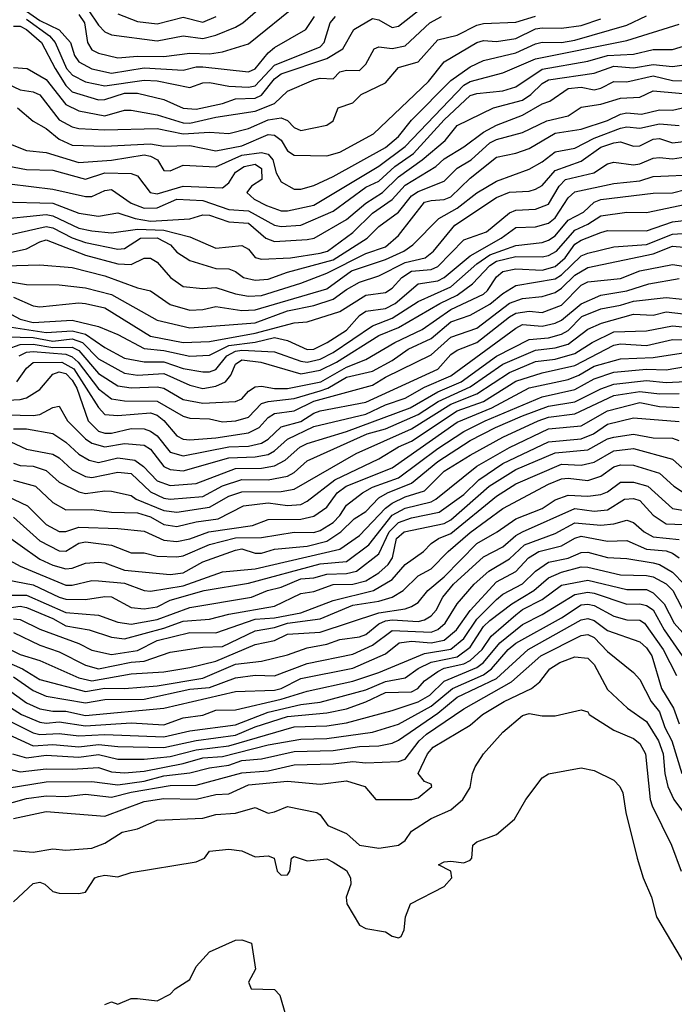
# Model space of a CAD drawing. Header units: metres. Extents: x -51132 to -49532, y -231222 to -229437.
# Tile 517 of 656: x -50530 to -50480, y -229838 to -229763. Entities that reach past the tile are written whole.
import ezdxf

# ---------------------------------------------------------------- set-up
doc = ezdxf.new("R2010")
doc.units = ezdxf.units.M
for name, color, linetype in [('CONTOUR_HALF', 8, 'Continuous'), ('CONTOUR_INDEX', 1, 'Continuous'), ('CONTOUR_INTER', 3, 'Continuous')]:
    doc.layers.add(name, color=color, linetype=linetype)

msp = doc.modelspace()

# ---------------------------------------------------------------- linework, layer by layer
at = {"layer": 'CONTOUR_HALF'}
for points, elevation in [([(-50525.58, -229762.107), (-50525.137, -229762.759), (-50524.918, -229764.259), (-50524.58, -229764.815), (-50524.08, -229765.078), (-50522.58, -229765.45), (-50521.08, -229765.3), (-50519.08, -229765.329), (-50517.08, -229765.089), (-50515.58, -229765.127), (-50514.58, -229764.988), (-50512.58, -229764.374), (-50508.719, -229761.259)], 47.5), ([(-50530.58, -229766.168), (-50529.541, -229766.259), (-50528.08, -229767.11), (-50526.58, -229769.025), (-50525.58, -229769.505), (-50523.58, -229769.885), (-50522.08, -229769.45), (-50521.58, -229769.45), (-50519.58, -229769.797), (-50517.58, -229770.408), (-50517.08, -229770.448), (-50515.08, -229769.994), (-50512.08, -229769.535), (-50510.58, -229768.949), (-50509.58, -229767.989), (-50507.58, -229767.116), (-50507.08, -229767.007), (-50506.08, -229767.034), (-50505.58, -229766.505), (-50505.08, -229766.38), (-50504.08, -229766.414), (-50503.58, -229765.934), (-50502.941, -229764.759), (-50502.58, -229764.589), (-50501.58, -229764.71), (-50500.58, -229764.527), (-50498.681, -229762.759), (-50497.778, -229762.259)], 49.5), ([(-50530.279, -229769.259), (-50529.08, -229770.293), (-50528.08, -229770.844), (-50527.08, -229771.671), (-50526.08, -229772.133), (-50523.58, -229772.21), (-50520.08, -229772.023), (-50519.08, -229772.196), (-50517.08, -229772.164), (-50515.08, -229772.574), (-50513.08, -229772.168), (-50511.08, -229771.32), (-50510.58, -229771.364), (-50510.08, -229771.753), (-50509.58, -229772.574), (-50509.08, -229772.901), (-50506.58, -229772.936), (-50505.58, -229772.658), (-50503.006, -229771.259), (-50498.785, -229767.259), (-50497.58, -229765.744), (-50495.08, -229764.257), (-50494.58, -229764.103), (-50493.58, -229764.185), (-50492.08, -229763.948), (-50490.58, -229763.226), (-50490.08, -229763.129), (-50488.58, -229763.153), (-50487.08, -229762.956), (-50485.58, -229762.452)], 50.5), ([(-50529.58, -229762.465), (-50527.823, -229763.759), (-50527.407, -229764.259), (-50526.525, -229766.259), (-50526.055, -229766.759), (-50525.08, -229767.278), (-50523.58, -229767.573), (-50520.58, -229767.138), (-50519.58, -229767.208), (-50517.08, -229767.705), (-50516.08, -229767.352), (-50515.58, -229767.323), (-50514.08, -229767.621), (-50512.58, -229767.674), (-50512.08, -229767.57), (-50510.58, -229766.008), (-50507.08, -229764.599), (-50506.793, -229764.259), (-50506.322, -229762.759), (-50505.909, -229762.259)], 48.5), ([(-50522.58, -229762.073), (-50521.08, -229762.648), (-50519.58, -229762.823), (-50517.58, -229762.316), (-50516.08, -229762.707), (-50515.048, -229762.259)], 46.5), ([(-50532.58, -229773.419), (-50529.58, -229774.004), (-50527.58, -229774.035), (-50525.08, -229774.735), (-50523.58, -229774.24), (-50521.58, -229774.302), (-50521.08, -229774.466), (-50520.112, -229775.759), (-50519.58, -229775.866), (-50517.58, -229775.275), (-50514.58, -229775.386), (-50514.08, -229775.022), (-50513.58, -229774.196), (-50512.919, -229773.759), (-50512.08, -229773.582), (-50511.58, -229773.909), (-50511.554, -229774.759), (-50512.347, -229775.259), (-50512.704, -229775.759), (-50512.152, -229776.259), (-50511.2, -229776.759), (-50510.08, -229777.152), (-50509.58, -229777.165), (-50507.58, -229776.732), (-50502.58, -229773.742), (-50500.58, -229772.243), (-50496.08, -229767.52), (-50495.58, -229767.249), (-50493.08, -229766.591), (-50490.58, -229765.525), (-50483.58, -229764.104), (-50479.58, -229762.847)], 51.5), ([(-50531.58, -229776.482), (-50527.58, -229776.583), (-50525.58, -229777.344), (-50524.08, -229777.557), (-50522.58, -229777.319), (-50521.259, -229777.759), (-50520.08, -229777.96), (-50517.08, -229777.783), (-50516.08, -229777.472), (-50515.58, -229777.483), (-50514.08, -229777.992), (-50512.58, -229778.094), (-50511.245, -229779.259), (-50510.58, -229779.508), (-50508.08, -229779.362), (-50507.556, -229779.259), (-50505.08, -229777.819), (-50503.58, -229776.569), (-50502.314, -229775.759), (-50501.08, -229774.553), (-50499.274, -229773.259), (-50497.519, -229771.759), (-50496.58, -229770.614), (-50493.814, -229769.259), (-50491.58, -229768.683), (-50490.931, -229768.259), (-50490.08, -229767.404), (-50489.58, -229767.131), (-50486.08, -229766.607), (-50484.58, -229766.088), (-50483.08, -229766.212), (-50481.58, -229765.956), (-50480.08, -229766.092), (-50477.58, -229765.754)], 52.5), ([(-50531.58, -229779.161), (-50528.08, -229778.353), (-50527.58, -229778.462), (-50526.08, -229779.227), (-50525.08, -229779.582), (-50522.58, -229780.087), (-50522.08, -229780.04), (-50520.849, -229779.259), (-50519.58, -229779.233), (-50518.568, -229779.759), (-50518.08, -229780.329), (-50517.08, -229780.962), (-50515.08, -229781.577), (-50514.08, -229781.607), (-50513.58, -229781.804), (-50512.97, -229782.259), (-50512.08, -229782.471), (-50511.08, -229782.407), (-50509.58, -229781.869), (-50506.08, -229780.92), (-50503.498, -229779.259), (-50502.58, -229778.348), (-50501.08, -229777.261), (-50500.08, -229776.002), (-50499.58, -229775.672), (-50497.58, -229774.884), (-50496.58, -229773.896), (-50495.528, -229773.259), (-50494.08, -229771.957), (-50493.58, -229771.69), (-50491.58, -229771.166), (-50489.71, -229770.259), (-50488.08, -229769.869), (-50487.08, -229769.217), (-50485.58, -229768.989), (-50484.08, -229768.533), (-50482.58, -229768.44), (-50481.58, -229767.966), (-50477.58, -229768.332)], 53.5), ([(-50533.08, -229781.431), (-50528.58, -229781.307), (-50526.08, -229781.502), (-50523.58, -229782.144), (-50521.08, -229783.057), (-50520.08, -229783.296), (-50518.58, -229784.339), (-50517.08, -229784.782), (-50516.08, -229784.725), (-50515.08, -229784.493), (-50513.08, -229784.803), (-50512.08, -229784.747), (-50506.58, -229783.132), (-50504.69, -229781.759), (-50502.08, -229780.888), (-50500.686, -229780.259), (-50499.986, -229779.759), (-50497.996, -229777.759), (-50496.58, -229776.956), (-50495.08, -229775.771), (-50493.58, -229774.887), (-50491.08, -229773.972), (-50490.08, -229773.408), (-50489.08, -229772.644), (-50487.58, -229772.35), (-50486.08, -229771.591), (-50484.08, -229770.823), (-50483.58, -229770.729), (-50482.58, -229770.839), (-50481.08, -229770.491), (-50479.58, -229770.629)], 54.5), ([(-50530.58, -229783.773), (-50529.08, -229784.428), (-50528.58, -229784.508), (-50525.58, -229784.213), (-50525.08, -229784.26), (-50523.58, -229784.595), (-50520.08, -229786.772), (-50517.58, -229787.241), (-50515.58, -229787.165), (-50512.08, -229786.527), (-50509.08, -229785.747), (-50508.08, -229785.67), (-50505.58, -229784.862), (-50503.58, -229783.626), (-50502.08, -229783.406), (-50501.58, -229783.079), (-50500.817, -229782.259), (-50500.08, -229781.793), (-50498.58, -229781.649), (-50498.08, -229781.431), (-50496.08, -229779.384), (-50494.342, -229778.759), (-50492.58, -229777.308), (-50492.08, -229777.107), (-50490.58, -229777.023), (-50489.58, -229776.652), (-50488.776, -229775.259), (-50488.291, -229774.759), (-50486.115, -229774.259), (-50485.08, -229773.56), (-50484.58, -229773.425), (-50483.08, -229773.639), (-50482.58, -229773.569), (-50481.58, -229773.122), (-50481.08, -229773.072), (-50480.08, -229773.167), (-50479.08, -229773.025)], 55.5), ([(-50531.08, -229786.032), (-50528.08, -229786.493), (-50526.08, -229786.35), (-50525.08, -229786.615), (-50523.58, -229787.641), (-50522.08, -229788.439), (-50520.58, -229788.729), (-50519.08, -229788.718), (-50517.58, -229789.231), (-50516.08, -229789.498), (-50515.58, -229789.492), (-50515.08, -229789.322), (-50514.233, -229788.259), (-50513.58, -229787.909), (-50513.08, -229787.826), (-50510.58, -229787.969), (-50508.58, -229788.689), (-50508.08, -229788.754), (-50507.08, -229788.518), (-50506.08, -229788.008), (-50503.08, -229785.971), (-50501.58, -229785.384), (-50499.58, -229784.119), (-50497.08, -229782.986), (-50495.08, -229781.219), (-50494.08, -229780.525), (-50492.08, -229779.828), (-50490.08, -229779.578), (-50489.58, -229779.411), (-50489.08, -229779.085), (-50488.08, -229777.876), (-50486.912, -229777.259), (-50486.08, -229776.486), (-50485.58, -229776.304), (-50481.58, -229775.818), (-50480.08, -229775.769), (-50479.08, -229775.525)], 56.5), ([(-50531.08, -229787.749), (-50530.08, -229787.404), (-50529.08, -229787.379), (-50527.58, -229787.626), (-50526.08, -229787.596), (-50525.58, -229787.869), (-50524.08, -229789.618), (-50522.58, -229790.558), (-50521.58, -229790.725), (-50519.58, -229790.656), (-50519.08, -229790.749), (-50517.58, -229791.625), (-50516.08, -229791.907), (-50513.58, -229791.758), (-50513.08, -229791.563), (-50512.58, -229790.979), (-50512.08, -229790.653), (-50511.58, -229790.593), (-50510.58, -229790.766), (-50509.58, -229790.769), (-50507.048, -229790.259), (-50505.08, -229789.143), (-50503.58, -229788.556), (-50501.356, -229787.259), (-50499.278, -229786.259), (-50497.08, -229784.721), (-50494.58, -229783.547), (-50494.258, -229783.259), (-50493.58, -229782.228), (-50493.08, -229781.818), (-50492.08, -229781.599), (-50490.08, -229781.695), (-50489.08, -229781.434), (-50488.317, -229780.759), (-50487.58, -229779.722), (-50487.08, -229779.411), (-50485.58, -229778.83), (-50485.08, -229778.668), (-50482.08, -229778.682), (-50480.08, -229777.995), (-50478.58, -229777.812)], 57.5), ([(-50530.323, -229790.259), (-50529.58, -229789.204), (-50529.08, -229788.784), (-50526.879, -229788.759), (-50525.964, -229789.259), (-50524.08, -229792.217), (-50523.58, -229792.764), (-50522.58, -229792.846), (-50520.08, -229792.64), (-50519.58, -229792.811), (-50519.08, -229793.237), (-50518.08, -229794.401), (-50517.58, -229794.644), (-50517.08, -229794.701), (-50515.08, -229794.542), (-50512.58, -229794.157), (-50511.764, -229793.759), (-50511.08, -229792.99), (-50510.58, -229792.695), (-50509.08, -229792.496), (-50507.58, -229791.736), (-50503.08, -229790.521), (-50502.08, -229789.911), (-50498.58, -229788.191), (-50497.08, -229786.837), (-50495.08, -229786.149), (-50492.58, -229784.225), (-50491.58, -229783.869), (-50490.08, -229783.723), (-50489.08, -229783.411), (-50488.58, -229783.098), (-50487.58, -229782.078), (-50486.58, -229781.504), (-50481.58, -229780.452), (-50480.08, -229779.873), (-50478.08, -229780.056)], 58.5), ([(-50531.08, -229792.782), (-50529.08, -229792.833), (-50528.58, -229792.757), (-50527.58, -229792.239), (-50527.08, -229792.114), (-50526.445, -229793.259), (-50525.08, -229794.636), (-50524.58, -229794.971), (-50523.58, -229795.252), (-50522.08, -229794.997), (-50520.58, -229795.103), (-50520.08, -229795.421), (-50519.08, -229796.746), (-50518.58, -229796.989), (-50517.58, -229797.082), (-50514.08, -229796.077), (-50512.08, -229796.02), (-50511.08, -229795.827), (-50510.58, -229795.557), (-50509.58, -229794.643), (-50507.58, -229793.682), (-50503.58, -229792.741), (-50502.08, -229792.023), (-50500.58, -229791.502), (-50499.08, -229790.681), (-50497.08, -229789.801), (-50492.08, -229786.142), (-50491.58, -229785.882), (-50490.08, -229785.988), (-50489.08, -229785.777), (-50488.58, -229785.536), (-50487.08, -229784.275), (-50485.58, -229783.614), (-50483.58, -229783.298), (-50481.907, -229782.759), (-50479.58, -229782.344)], 59.5), ([(-50532.08, -229794.283), (-50529.58, -229795.41), (-50527.58, -229795.805), (-50527.08, -229796.074), (-50526.08, -229797.015), (-50525.08, -229797.509), (-50524.58, -229797.58), (-50522.58, -229797.174), (-50521.58, -229797.282), (-50520.08, -229798.69), (-50519.08, -229799.168), (-50518.58, -229799.243), (-50516.08, -229799.058), (-50514.58, -229798.238), (-50513.08, -229797.743), (-50511.08, -229797.761), (-50509.58, -229797.485), (-50509.08, -229797.213), (-50508.08, -229796.318), (-50503.49, -229794.259), (-50502.08, -229793.865), (-50499.58, -229792.774), (-50498.038, -229791.759), (-50495.58, -229790.638), (-50493.08, -229788.898), (-50490.58, -229787.826), (-50489.08, -229787.669), (-50488.08, -229787.374), (-50486.58, -229786.222), (-50485.529, -229785.759), (-50483.08, -229785.077), (-50481.58, -229785.142), (-50480.58, -229784.909), (-50478.58, -229785.131)], 60.5), ([(-50530.58, -229797.789), (-50528.896, -229798.259), (-50527.58, -229799.512), (-50526.58, -229800.074), (-50524.58, -229800.037), (-50523.08, -229800.25), (-50521.08, -229800.308), (-50520.08, -229800.615), (-50519.08, -229801.195), (-50518.08, -229801.35), (-50516.58, -229800.987), (-50514.893, -229800.759), (-50512.965, -229799.759), (-50511.08, -229799.523), (-50509.58, -229799.749), (-50508.58, -229799.651), (-50508.08, -229799.4), (-50505.966, -229797.759), (-50502.58, -229796.171), (-50501.08, -229795.236), (-50500.08, -229794.797), (-50496.58, -229792.475), (-50494.582, -229791.759), (-50492.08, -229790.2), (-50490.08, -229789.575), (-50487.58, -229789.019), (-50484.58, -229787.457), (-50484.08, -229787.344), (-50482.08, -229787.49), (-50480.08, -229787.017), (-50478.58, -229787.045)], 61.5), ([(-50530.58, -229800.628), (-50528.58, -229802.444), (-50527.08, -229803.22), (-50526.58, -229803.226), (-50525.58, -229802.611), (-50525.08, -229802.532), (-50523.08, -229802.789), (-50521.58, -229803.361), (-50520.58, -229803.364), (-50519.58, -229803.624), (-50518.08, -229803.671), (-50517.58, -229803.597), (-50515.58, -229802.717), (-50513.58, -229802.207), (-50511.58, -229802.194), (-50509.08, -229801.791), (-50507.58, -229801.797), (-50507.08, -229801.659), (-50506.08, -229801.039), (-50505.58, -229800.516), (-50505.08, -229799.714), (-50503.843, -229798.759), (-50503.08, -229798.342), (-50501.08, -229797.62), (-50498.08, -229795.365), (-50496.08, -229794.076), (-50494.438, -229793.259), (-50490.08, -229791.422), (-50487.58, -229790.848), (-50486.08, -229790.038), (-50484.58, -229789.534), (-50482.08, -229789.286), (-50480.58, -229789.344), (-50479.08, -229789.084)], 62.5), ([(-50532.58, -229803.033), (-50530.08, -229804.393), (-50526.58, -229805.839), (-50526.08, -229805.834), (-50524.58, -229805.48), (-50524.08, -229805.501), (-50522.08, -229805.699), (-50520.58, -229806.249), (-50520.08, -229806.308), (-50517.58, -229805.885), (-50514.58, -229804.824), (-50512.08, -229804.589), (-50505.58, -229803.089), (-50504.08, -229802.029), (-50502.08, -229799.93), (-50501.58, -229799.55), (-50500.58, -229799.066), (-50499.08, -229798.605), (-50497.58, -229797.107), (-50495.58, -229795.88), (-50493.08, -229794.494), (-50490.383, -229793.259), (-50489.58, -229792.969), (-50487.58, -229792.713), (-50484.58, -229791.312), (-50482.58, -229791.007), (-50481.08, -229791.172), (-50479.58, -229791.162)], 63.5), ([(-50531.08, -229806.616), (-50529.58, -229806.603), (-50526.58, -229807.934), (-50524.08, -229808.14), (-50522.58, -229808.674), (-50521.58, -229808.835), (-50519.58, -229808.465), (-50517.08, -229807.551), (-50512.348, -229806.759), (-50511.125, -229806.259), (-50510.08, -229806.007), (-50508.58, -229805.367), (-50507.58, -229805.287), (-50506.58, -229805.002), (-50505.08, -229804.939), (-50504.297, -229804.759), (-50502.58, -229803.428), (-50501.808, -229801.759), (-50501.08, -229801.031), (-50500.08, -229800.695), (-50497.962, -229800.259), (-50496.08, -229798.885), (-50494.923, -229797.759), (-50493.08, -229796.532), (-50489.58, -229794.854), (-50487.08, -229794.642), (-50486.129, -229794.259), (-50485.08, -229793.497), (-50483.08, -229793.014), (-50479.58, -229793.3)], 64.5), ([(-50530.58, -229808.426), (-50530.08, -229808.47), (-50528.58, -229809.218), (-50525.58, -229810.301), (-50524.58, -229810.809), (-50523.08, -229811.145), (-50521.08, -229810.838), (-50519.58, -229810.08), (-50517.08, -229809.459), (-50515.08, -229809.501), (-50512.08, -229808.456), (-50510.58, -229808.356), (-50508.58, -229807.949), (-50506.08, -229807.02), (-50502.99, -229806.259), (-50501.58, -229805.4), (-50500.58, -229804.259), (-50499.16, -229803.259), (-50498.58, -229802.641), (-50498.008, -229802.259), (-50497.08, -229801.893), (-50493.58, -229799.033), (-50492.08, -229798.086), (-50488.58, -229796.572), (-50487.08, -229796.635), (-50486.08, -229796.43), (-50484.58, -229795.56), (-50483.08, -229795.365), (-50480.08, -229796.184), (-50478.58, -229797.552)], 65.5), ([(-50531.58, -229810.399), (-50530.08, -229811.147), (-50528.58, -229811.613), (-50525.58, -229812.939), (-50524.58, -229813.173), (-50521.58, -229812.632), (-50519.08, -229812.474), (-50517.08, -229812.159), (-50515.08, -229811.675), (-50512.08, -229810.399), (-50510.58, -229810.075), (-50509.58, -229809.588), (-50507.08, -229809.437), (-50502.58, -229807.97), (-50500.58, -229807.663), (-50500.08, -229807.479), (-50499.58, -229807.172), (-50498.837, -229806.259), (-50497.58, -229805.206), (-50495.08, -229802.646), (-50493.513, -229801.759), (-50492.082, -229800.759), (-50490.08, -229799.963), (-50489.08, -229799.296), (-50488.08, -229798.936), (-50486.58, -229799.019), (-50485.58, -229798.89), (-50485.08, -229798.683), (-50484.08, -229797.944), (-50483.08, -229797.941), (-50481.977, -229798.259), (-50480.08, -229799.957), (-50478.08, -229800.293)], 66.5), ([(-50530.58, -229812.87), (-50529.08, -229813.914), (-50528.08, -229814.349), (-50525.08, -229814.865), (-50523.58, -229814.608), (-50520.58, -229814.573), (-50517.08, -229813.822), (-50515.58, -229813.674), (-50513.58, -229812.934), (-50512.08, -229812.729), (-50510.58, -229812.798), (-50508.08, -229811.848), (-50504.58, -229811.12), (-50503.08, -229810.448), (-50501.58, -229809.307), (-50498.58, -229809.451), (-50498.08, -229809.245), (-50497.519, -229808.759), (-50496.597, -229807.259), (-50495.283, -229805.759), (-50494.152, -229804.759), (-50492.58, -229803.823), (-50491.437, -229802.759), (-50489.08, -229801.892), (-50487.58, -229801.059), (-50485.58, -229801.242), (-50484.58, -229801.131), (-50483.58, -229800.851), (-50483.08, -229801.049), (-50482.262, -229801.759), (-50481.58, -229802.139), (-50479.58, -229802.345)], 67.5), ([(-50531.58, -229814.742), (-50529.978, -229815.759), (-50528.58, -229816.327), (-50528.08, -229816.404), (-50527.08, -229816.315), (-50525.08, -229816.63), (-50521.58, -229816.398), (-50519.08, -229816.538), (-50517.58, -229816.015), (-50516.08, -229815.801), (-50515.08, -229815.426), (-50513.58, -229815.401), (-50510.08, -229814.575), (-50508.08, -229813.969), (-50504.58, -229813.204), (-50502.58, -229812.545), (-50499.08, -229811.067), (-50497.08, -229810.74), (-50496.08, -229809.919), (-50495.08, -229808.447), (-50493.58, -229806.93), (-50493.08, -229806.527), (-50491.58, -229805.736), (-50490.58, -229804.777), (-50489.58, -229804.071), (-50488.08, -229803.768), (-50487.08, -229803.351), (-50486.58, -229803.322), (-50485.08, -229803.712), (-50483.58, -229803.786), (-50481.58, -229804.123), (-50481.08, -229804.261), (-50480.08, -229804.833), (-50479.197, -229805.759)], 68.5), ([(-50531.58, -229817.004), (-50529.08, -229818.149), (-50527.58, -229818.045), (-50525.58, -229818.237), (-50524.08, -229818.052), (-50522.58, -229818.211), (-50519.08, -229818.268), (-50516.58, -229817.748), (-50513.58, -229817.335), (-50512.08, -229816.693), (-50509.58, -229815.913), (-50506.58, -229815.629), (-50505.08, -229815.325), (-50503.58, -229814.793), (-50502.08, -229814.059), (-50500.08, -229814.002), (-50499.591, -229813.759), (-50499.08, -229813.166), (-50498.08, -229812.457), (-50497.58, -229812.211), (-50496.08, -229811.87), (-50495.58, -229811.608), (-50494.685, -229810.759), (-50493.995, -229809.759), (-50492.08, -229808.102), (-50491.58, -229807.712), (-50490.08, -229806.934), (-50488.58, -229805.836), (-50486.58, -229805.471), (-50483.58, -229806.176), (-50482.08, -229806.172), (-50481.58, -229806.418), (-50480.72, -229807.259), (-50479.967, -229808.759), (-50479.07, -229809.759)], 69.5), ([(-50531.539, -229819.759), (-50530.08, -229820.154), (-50528.08, -229819.908), (-50526.08, -229819.946), (-50524.08, -229819.806), (-50523.08, -229820.14), (-50522.08, -229820.225), (-50520.58, -229820.097), (-50517.58, -229819.511), (-50516.08, -229819.082), (-50514.58, -229818.967), (-50511.08, -229818.067), (-50508.58, -229817.641), (-50506.58, -229817.596), (-50503.08, -229817.102), (-50501.08, -229816.504), (-50498.58, -229815.109), (-50496.947, -229813.759), (-50494.58, -229812.712), (-50493.958, -229812.259), (-50492.679, -229810.759), (-50492.08, -229810.291), (-50488.58, -229808.347), (-50487.08, -229807.357), (-50486.58, -229807.288), (-50486.08, -229807.409), (-50484.58, -229808.225), (-50483.58, -229808.507), (-50482.58, -229808.526), (-50482.223, -229808.759), (-50480.803, -229810.759), (-50479.775, -229812.759)], 70.5), ([(-50531.58, -229822.747), (-50529.58, -229822.187), (-50528.08, -229821.973), (-50526.58, -229822.045), (-50525.08, -229821.853), (-50523.08, -229822.078), (-50521.58, -229821.689), (-50518.58, -229821.187), (-50516.58, -229821.158), (-50513.08, -229820.216), (-50511.08, -229820.076), (-50509.08, -229819.601), (-50506.08, -229819.536), (-50504.58, -229819.36), (-50503.58, -229819.451), (-50501.08, -229819.353), (-50500.58, -229819.162), (-50499.503, -229817.759), (-50498.926, -229817.259), (-50496.08, -229815.312), (-50492.427, -229813.259), (-50490.181, -229811.259), (-50487.08, -229809.688), (-50486.58, -229809.611), (-50486.08, -229809.84), (-50485.08, -229810.932), (-50483.08, -229812.542), (-50482.58, -229813.078), (-50481.731, -229814.759), (-50481.08, -229815.553), (-50480.685, -229816.759), (-50480.149, -229817.759), (-50479.38, -229820.259)], 71.5), ([(-50530.58, -229826.161), (-50529.08, -229826.307), (-50527.58, -229826.046), (-50526.58, -229826.149), (-50524.58, -229825.989), (-50523.58, -229825.608), (-50522.254, -229824.759), (-50521.08, -229824.503), (-50519.58, -229823.839), (-50516.08, -229823.7), (-50515.08, -229823.408), (-50513.58, -229823.312), (-50512.08, -229822.882), (-50511.08, -229823.298), (-50510.58, -229823.219), (-50509.58, -229822.797), (-50507.335, -229823.259), (-50507.08, -229823.427), (-50506.495, -229824.259), (-50505.08, -229824.866), (-50504.08, -229825.771), (-50502.58, -229825.995), (-50501.58, -229825.847), (-50501.08, -229825.752), (-50500.58, -229825.401), (-50500.08, -229824.689), (-50498.58, -229823.73), (-50497.08, -229823.064), (-50496.155, -229822.259), (-50495.58, -229821.344), (-50495.42, -229820.259), (-50495.219, -229819.759), (-50494.58, -229818.755), (-50493.08, -229817.116), (-50491.58, -229815.839), (-50491.08, -229815.676), (-50490.08, -229815.848), (-50489.08, -229815.844), (-50487.08, -229815.386), (-50486.58, -229815.541), (-50486.474, -229815.759), (-50484.58, -229816.95), (-50483.08, -229817.586), (-50482.58, -229817.984), (-50482.145, -229818.759), (-50481.8, -229822.259), (-50481.654, -229822.759), (-50480.161, -229825.759), (-50479.427, -229827.759)], 72.5), ([(-50523.58, -229837.958), (-50523.08, -229837.757), (-50522.58, -229837.949), (-50521.58, -229837.52), (-50521.08, -229837.504), (-50519.58, -229837.694), (-50518.58, -229837.178), (-50518.19, -229836.759), (-50517.08, -229836.048), (-50516.58, -229835.056), (-50515.58, -229833.944), (-50513.58, -229833.039), (-50513.08, -229833.004), (-50512.357, -229833.259), (-50512.044, -229835.259), (-50512.587, -229836.259), (-50512.387, -229836.759), (-50510.58, -229836.824), (-50510.176, -229837.259), (-50509.735, -229838.759)], 73.5)]:
    msp.add_lwpolyline(points, dxfattribs=dict(at, elevation=elevation))
at = {"layer": 'CONTOUR_INDEX'}
for points, elevation in [([(-50531.58, -229767.182), (-50530.08, -229767.895), (-50529.08, -229768.04), (-50528.58, -229768.274), (-50527.08, -229770.177), (-50526.08, -229770.736), (-50525.58, -229770.851), (-50523.58, -229770.959), (-50519.58, -229770.861), (-50517.58, -229771.268), (-50515.58, -229771.121), (-50514.08, -229771.224), (-50512.58, -229770.853), (-50511.08, -229770.193), (-50510.08, -229770.036), (-50509.58, -229770.231), (-50509.08, -229770.783), (-50508.58, -229771.001), (-50506.58, -229770.584), (-50506.085, -229770.259), (-50505.72, -229769.259), (-50504.58, -229768.892), (-50503.937, -229768.259), (-50502.08, -229767.359), (-50501.08, -229766.19), (-50499.58, -229765.754), (-50498.08, -229764.063), (-50496.58, -229763.708), (-50495.08, -229762.946), (-50494.58, -229762.817), (-50492.08, -229762.712), (-50490.58, -229762.25)], 50), ([(-50531.58, -229782.462), (-50529.58, -229782.808), (-50527.08, -229782.818), (-50525.08, -229783.057), (-50523.08, -229783.563), (-50519.58, -229785.54), (-50517.08, -229786.122), (-50512.08, -229785.751), (-50509.58, -229784.822), (-50507.58, -229784.417), (-50506.08, -229783.923), (-50505.08, -229783.178), (-50504.08, -229782.629), (-50502.58, -229782.15), (-50500.58, -229781.107), (-50499.029, -229780.759), (-50498.397, -229780.259), (-50496.773, -229778.259), (-50493.58, -229776.147), (-50492.58, -229775.734), (-50491.08, -229775.662), (-50490.58, -229775.494), (-50490.08, -229775.221), (-50489.08, -229774.077), (-50487.08, -229773.349), (-50485.58, -229772.289), (-50484.58, -229771.95), (-50484.08, -229771.88), (-50483.08, -229772.201), (-50482.58, -229772.171), (-50481.58, -229771.67), (-50481.08, -229771.608), (-50480.08, -229771.949), (-50478.58, -229771.767)], 55), ([(-50530.58, -229793.873), (-50529.58, -229793.856), (-50527.58, -229794.223), (-50526.58, -229794.886), (-50525.58, -229795.812), (-50524.799, -229796.259), (-50524.08, -229796.443), (-50522.58, -229796.094), (-50521.301, -229796.259), (-50520.623, -229796.759), (-50519.58, -229797.856), (-50518.58, -229798.207), (-50516.58, -229798.046), (-50513.58, -229796.894), (-50511.58, -229796.865), (-50510.58, -229796.7), (-50509.778, -229796.259), (-50508.658, -229795.259), (-50508.08, -229794.994), (-50505.08, -229794.073), (-50500.189, -229792.259), (-50498.08, -229791.02), (-50496.287, -229790.259), (-50493.58, -229788.284), (-50491.08, -229787.017), (-50489.58, -229786.893), (-50488.58, -229786.611), (-50488.08, -229786.324), (-50487.041, -229785.259), (-50485.58, -229784.676), (-50484.08, -229784.399), (-50483.08, -229784.071), (-50480.58, -229783.808), (-50477.58, -229784.107)], 60), ([(-50531.58, -229807.668), (-50530.08, -229807.441), (-50529.58, -229807.541), (-50527.58, -229808.388), (-50526.58, -229808.951), (-50524.797, -229809.259), (-50523.08, -229809.828), (-50522.08, -229809.949), (-50519.08, -229809.135), (-50517.58, -229808.587), (-50515.58, -229808.444), (-50514.08, -229808.051), (-50510.58, -229807.447), (-50508.58, -229806.478), (-50507.58, -229806.334), (-50506.08, -229805.794), (-50504.58, -229805.764), (-50503.58, -229805.52), (-50502.58, -229804.886), (-50501.876, -229804.259), (-50501.547, -229803.759), (-50501.234, -229802.259), (-50500.64, -229801.759), (-50497.58, -229801.119), (-50497.08, -229800.834), (-50494.129, -229798.259), (-50492.08, -229796.969), (-50489.08, -229795.705), (-50486.58, -229795.481), (-50485.08, -229794.634), (-50484.58, -229794.499), (-50483.08, -229794.283), (-50481.58, -229794.547), (-50480.08, -229794.59), (-50479.595, -229794.759)], 65), ([(-50530.668, -229818.759), (-50529.58, -229819.076), (-50528.08, -229818.877), (-50525.58, -229819.016), (-50524.08, -229818.816), (-50522.58, -229819.182), (-50520.58, -229819.186), (-50518.58, -229818.971), (-50516.58, -229818.457), (-50514.08, -229818.154), (-50509.08, -229816.702), (-50506.58, -229816.612), (-50505.08, -229816.39), (-50501.58, -229815.453), (-50499.58, -229814.785), (-50498.687, -229814.259), (-50497.58, -229813.189), (-50495.08, -229812.161), (-50494.568, -229811.759), (-50493.323, -229810.259), (-50491.58, -229808.861), (-50490.08, -229808.089), (-50487.58, -229806.548), (-50486.58, -229806.367), (-50486.08, -229806.452), (-50483.58, -229807.294), (-50482.58, -229807.284), (-50482.08, -229807.402), (-50481.58, -229807.728), (-50480.735, -229809.259), (-50479.341, -229811.259)], 70)]:
    msp.add_lwpolyline(points, dxfattribs=dict(at, elevation=elevation))
at = {"layer": 'CONTOUR_INTER'}
for points, elevation in [([(-50530.58, -229762.999), (-50530.08, -229763.004), (-50529.58, -229763.27), (-50528.435, -229764.259), (-50527.403, -229766.259), (-50526.58, -229767.547), (-50526.08, -229768.046), (-50524.08, -229768.644), (-50523.58, -229768.638), (-50522.08, -229768.133), (-50521.08, -229768.145), (-50519.08, -229768.637), (-50517.58, -229769.286), (-50516.58, -229769.379), (-50514.58, -229768.939), (-50513.58, -229768.576), (-50512.08, -229768.519), (-50511.58, -229768.295), (-50510.58, -229767.052), (-50510.08, -229766.666), (-50506.58, -229765.496), (-50505.348, -229764.759), (-50504.499, -229763.259), (-50503.08, -229762.415), (-50502.58, -229762.529), (-50501.58, -229763.117), (-50501.08, -229763.019), (-50498.835, -229761.259)], 49), ([(-50531.58, -229771.739), (-50529.58, -229772.544), (-50528.08, -229772.684), (-50525.58, -229773.463), (-50523.08, -229773.266), (-50520.58, -229772.87), (-50520.08, -229772.959), (-50519.549, -229773.259), (-50519.08, -229774.072), (-50518.58, -229774.092), (-50517.58, -229773.655), (-50515.08, -229773.801), (-50513.08, -229772.884), (-50511.58, -229772.685), (-50511.08, -229772.81), (-50510.721, -229773.259), (-50510.468, -229774.259), (-50510.08, -229774.928), (-50509.08, -229775.51), (-50508.58, -229775.498), (-50507.58, -229775.219), (-50506.08, -229774.518), (-50502.08, -229772.315), (-50501.08, -229771.454), (-50500.08, -229770.225), (-50497.08, -229767.174), (-50495.58, -229766.117), (-50494.58, -229765.634), (-50492.08, -229765.048), (-50490.58, -229764.365), (-50490.08, -229764.243), (-50488.58, -229764.269), (-50487.58, -229764.079), (-50483.58, -229762.926), (-50482.08, -229762.226)], 51), ([(-50529.58, -229761.854), (-50528.58, -229762.588), (-50527.08, -229763.293), (-50526.228, -229764.259), (-50525.921, -229765.259), (-50525.58, -229765.753), (-50524.58, -229766.275), (-50523.08, -229766.609), (-50520.58, -229766.207), (-50517.58, -229766.374), (-50516.58, -229766.131), (-50516.08, -229766.134), (-50512.58, -229766.522), (-50512.08, -229766.282), (-50511.08, -229765.045), (-50510.58, -229764.635), (-50508.195, -229763.259), (-50507.533, -229762.259)], 48), ([(-50524.869, -229761.759), (-50524.08, -229762.946), (-50523.58, -229763.439), (-50523.08, -229763.673), (-50519.58, -229764.124), (-50517.58, -229763.742), (-50516.08, -229763.947), (-50515.08, -229763.698), (-50513.58, -229763.08), (-50513.019, -229762.759), (-50511.87, -229761.759)], 47), ([(-50532.58, -229774.894), (-50527.58, -229775.508), (-50525.08, -229776.06), (-50524.58, -229776.066), (-50523.58, -229775.593), (-50523.08, -229775.517), (-50521.58, -229776.57), (-50520.58, -229776.962), (-50519.58, -229776.94), (-50518.08, -229776.272), (-50516.08, -229776.365), (-50514.08, -229777.059), (-50512.58, -229777.149), (-50510.58, -229778.266), (-50510.08, -229778.349), (-50508.58, -229778.262), (-50506.08, -229777.195), (-50503.58, -229775.357), (-50502.58, -229774.877), (-50501.36, -229773.759), (-50499.942, -229772.759), (-50497.58, -229770.18), (-50495.58, -229768.324), (-50495.08, -229768.16), (-50493.08, -229767.96), (-50492.08, -229767.669), (-50490.08, -229766.301), (-50486.58, -229765.693), (-50485.08, -229765.257), (-50483.08, -229765.163), (-50481.58, -229764.809), (-50480.08, -229764.795), (-50478.58, -229764.328)], 52), ([(-50532.08, -229777.844), (-50528.08, -229777.44), (-50527.58, -229777.553), (-50525.58, -229778.483), (-50524.58, -229778.685), (-50523.08, -229778.852), (-50521.08, -229778.572), (-50519.08, -229778.634), (-50517.08, -229779.153), (-50515.08, -229780.028), (-50513.08, -229779.823), (-50512.58, -229780.09), (-50512.08, -229780.724), (-50511.58, -229780.872), (-50509.352, -229780.759), (-50507.08, -229780.398), (-50506.529, -229780.259), (-50504.58, -229778.813), (-50503.08, -229777.346), (-50501.58, -229776.28), (-50500.58, -229775.201), (-50498.212, -229773.759), (-50497.58, -229773.181), (-50496.08, -229772.263), (-50494.58, -229771.143), (-50493.58, -229770.605), (-50491.58, -229769.837), (-50490.08, -229768.964), (-50489.483, -229768.759), (-50488.08, -229767.789), (-50487.08, -229767.678), (-50486.08, -229767.9), (-50485.58, -229767.773), (-50484.58, -229767.246), (-50483.58, -229767.277), (-50481.58, -229766.82), (-50480.08, -229767.17), (-50476.08, -229767.288)], 53), ([(-50531.08, -229780.413), (-50529.58, -229780.065), (-50528.58, -229779.523), (-50528.08, -229779.386), (-50525.08, -229780.545), (-50522.58, -229781.218), (-50521.58, -229781.284), (-50520.58, -229780.797), (-50520.08, -229780.783), (-50519.58, -229781.1), (-50518.558, -229782.259), (-50517.58, -229782.945), (-50516.08, -229783.113), (-50515.08, -229783.037), (-50513.58, -229783.525), (-50512.58, -229783.687), (-50511.58, -229783.648), (-50508.58, -229782.71), (-50506.58, -229781.932), (-50503.58, -229780.423), (-50502.08, -229779.908), (-50501.08, -229779.059), (-50499.08, -229776.508), (-50498.58, -229776.356), (-50497.58, -229776.3), (-50497.08, -229776.075), (-50495.58, -229774.649), (-50493.58, -229773.057), (-50492.08, -229772.74), (-50491.08, -229772.38), (-50489.08, -229771.213), (-50487.08, -229770.904), (-50485.08, -229770.25), (-50484.08, -229769.75), (-50483.58, -229769.662), (-50482.474, -229769.759), (-50481.08, -229769.423), (-50480.08, -229769.438), (-50479.08, -229769.224)], 54), ([(-50531.08, -229784.923), (-50530.08, -229785.47), (-50529.08, -229785.728), (-50526.08, -229785.525), (-50524.08, -229786.02), (-50522.58, -229786.641), (-50520.58, -229787.714), (-50519.08, -229787.864), (-50517.08, -229788.296), (-50515.58, -229788.207), (-50514.08, -229787.473), (-50512.08, -229787.228), (-50510.58, -229786.862), (-50509.58, -229787.104), (-50508.08, -229787.789), (-50507.58, -229787.755), (-50506.548, -229787.259), (-50505.08, -229786.303), (-50504.08, -229785.189), (-50503.58, -229784.846), (-50502.08, -229784.631), (-50501.351, -229784.259), (-50499.58, -229782.757), (-50498.08, -229782.53), (-50497.58, -229782.271), (-50495.58, -229780.609), (-50493.228, -229779.259), (-50492.08, -229778.436), (-50490.58, -229778.388), (-50489.58, -229778.097), (-50489.08, -229777.698), (-50488.08, -229776.168), (-50487.58, -229775.704), (-50484.58, -229775.067), (-50482.58, -229774.855), (-50481.58, -229774.541), (-50478.08, -229774.374)], 56), ([(-50531.08, -229786.819), (-50529.08, -229786.876), (-50527.58, -229787.136), (-50526.08, -229786.974), (-50525.294, -229787.259), (-50524.08, -229788.494), (-50522.08, -229789.592), (-50521.08, -229789.755), (-50519.08, -229789.63), (-50517.08, -229790.509), (-50516.08, -229790.779), (-50515.08, -229790.586), (-50514.341, -229790.259), (-50513.938, -229789.759), (-50513.58, -229788.915), (-50513.08, -229788.569), (-50511.639, -229788.759), (-50508.58, -229789.66), (-50507.08, -229789.364), (-50505.83, -229788.759), (-50502.58, -229786.7), (-50501.08, -229786.111), (-50497.922, -229784.259), (-50496.58, -229783.611), (-50495.406, -229782.759), (-50494.08, -229781.343), (-50493.58, -229781.023), (-50492.08, -229780.654), (-50490.08, -229780.689), (-50489.58, -229780.593), (-50488.975, -229780.259), (-50487.58, -229778.641), (-50486.58, -229778.189), (-50485.58, -229777.539), (-50483.58, -229777.267), (-50482.08, -229777.284), (-50478.08, -229776.452)], 57), ([(-50530.162, -229788.259), (-50529.58, -229787.995), (-50529.08, -229787.936), (-50526.58, -229788.147), (-50526.08, -229788.349), (-50525.635, -229788.759), (-50524.08, -229790.804), (-50523.08, -229791.559), (-50522.08, -229791.723), (-50519.58, -229791.737), (-50517.58, -229792.888), (-50517.08, -229793.046), (-50515.58, -229793.093), (-50514.58, -229793.333), (-50513.552, -229793.259), (-50512.58, -229792.971), (-50511.58, -229791.934), (-50511.08, -229791.772), (-50509.08, -229791.54), (-50507.08, -229790.956), (-50506.489, -229790.759), (-50505.08, -229789.909), (-50503.08, -229789.433), (-50501.58, -229788.634), (-50500.353, -229787.759), (-50498.58, -229786.947), (-50497.08, -229785.66), (-50495.58, -229785.142), (-50494.08, -229784.319), (-50493.08, -229783.502), (-50492.08, -229782.891), (-50489.08, -229782.377), (-50488.58, -229782.056), (-50487.08, -229780.617), (-50486.58, -229780.391), (-50484.58, -229779.918), (-50482.08, -229779.731), (-50480.08, -229778.941), (-50478.58, -229778.855)], 58), ([(-50532.08, -229791.709), (-50530.08, -229791.61), (-50529.58, -229791.497), (-50528.58, -229790.843), (-50527.58, -229789.668), (-50527.08, -229789.5), (-50526.58, -229789.614), (-50526.08, -229790.124), (-50525.744, -229790.759), (-50524.865, -229793.259), (-50524.08, -229794.03), (-50523.58, -229794.202), (-50523.08, -229794.206), (-50521.58, -229793.834), (-50520.58, -229793.876), (-50520.08, -229794.031), (-50519.58, -229794.411), (-50518.58, -229795.647), (-50517.58, -229795.936), (-50514.08, -229795.23), (-50512.58, -229795.181), (-50511.58, -229794.952), (-50511.08, -229794.656), (-50510.08, -229793.715), (-50508.58, -229793.303), (-50507.58, -229792.671), (-50507.08, -229792.48), (-50503.58, -229791.813), (-50498.08, -229789.293), (-50497.08, -229788.179), (-50496.58, -229787.833), (-50495.08, -229787.248), (-50492.58, -229785.282), (-50492.08, -229785.013), (-50491.08, -229784.847), (-50490.08, -229784.946), (-50488.58, -229784.391), (-50487.08, -229782.864), (-50486.58, -229782.597), (-50484.08, -229782.334), (-50482.58, -229781.759), (-50480.08, -229781.277), (-50478.08, -229781.572)], 59), ([(-50530.58, -229796.497), (-50530.08, -229796.674), (-50529.08, -229796.731), (-50528.08, -229797.048), (-50527.08, -229797.94), (-50525.58, -229798.695), (-50525.08, -229798.809), (-50523.58, -229798.601), (-50523.08, -229798.649), (-50521.58, -229798.977), (-50521.183, -229799.259), (-50519.08, -229800.129), (-50518.08, -229800.255), (-50515.58, -229799.873), (-50514.08, -229799.017), (-50513.08, -229798.687), (-50510.08, -229798.666), (-50509.08, -229798.493), (-50504.319, -229795.759), (-50500.08, -229793.858), (-50497.08, -229791.978), (-50495.08, -229791.185), (-50492.58, -229789.543), (-50490.58, -229788.714), (-50489.08, -229788.534), (-50487.58, -229788.104), (-50486.249, -229787.259), (-50484.58, -229786.43), (-50482.08, -229786.365), (-50480.08, -229785.978), (-50478.58, -229786.126)], 61), ([(-50531.08, -229799.019), (-50529.508, -229799.759), (-50528.08, -229801.182), (-50527.08, -229801.721), (-50526.58, -229801.731), (-50525.58, -229801.405), (-50522.58, -229801.493), (-50520.58, -229801.702), (-50519.08, -229802.406), (-50518.08, -229802.49), (-50517.08, -229802.303), (-50515.608, -229801.759), (-50512.272, -229801.259), (-50511.08, -229800.814), (-50508.58, -229800.793), (-50507.58, -229800.545), (-50506.58, -229799.859), (-50505.776, -229798.759), (-50505.098, -229798.259), (-50501.58, -229796.844), (-50496.58, -229793.361), (-50493.94, -229792.259), (-50491.08, -229790.733), (-50488.08, -229790.088), (-50487.265, -229789.759), (-50486.08, -229789.057), (-50484.08, -229788.501), (-50481.58, -229788.396), (-50479.08, -229788.005)], 62), ([(-50531.58, -229801.695), (-50528.58, -229803.844), (-50527.58, -229804.306), (-50526.58, -229804.594), (-50526.08, -229804.541), (-50525.08, -229804.149), (-50524.08, -229804.078), (-50523.58, -229804.128), (-50522.08, -229804.697), (-50518.58, -229805.027), (-50517.58, -229804.909), (-50516.08, -229804.063), (-50513.58, -229803.159), (-50513.08, -229803.065), (-50512.08, -229803.394), (-50511.58, -229803.397), (-50510.58, -229803.093), (-50508.08, -229802.847), (-50506.58, -229802.471), (-50505.497, -229801.759), (-50504.488, -229800.759), (-50503.58, -229800.202), (-50502.58, -229799.16), (-50501.915, -229798.759), (-50500.08, -229798.037), (-50498.08, -229796.362), (-50495.58, -229794.758), (-50493.653, -229793.759), (-50491.58, -229792.875), (-50489.58, -229792.137), (-50487.58, -229791.795), (-50485.58, -229790.794), (-50484.58, -229790.434), (-50482.08, -229790.161), (-50480.58, -229790.323), (-50479.08, -229790.239)], 63), ([(-50531.08, -229805.444), (-50529.08, -229805.806), (-50527.08, -229806.767), (-50526.58, -229806.902), (-50525.08, -229806.938), (-50523.58, -229806.7), (-50523.08, -229806.73), (-50521.58, -229807.542), (-50520.58, -229807.666), (-50519.58, -229807.505), (-50518.58, -229806.999), (-50515.971, -229806.259), (-50512.58, -229805.676), (-50507.08, -229804.204), (-50505.08, -229804.024), (-50503.362, -229802.759), (-50501.58, -229800.48), (-50500.58, -229799.939), (-50498.58, -229799.45), (-50498.227, -229799.259), (-50495.08, -229796.718), (-50492.58, -229795.3), (-50489.58, -229793.859), (-50487.08, -229793.644), (-50485.08, -229792.478), (-50482.58, -229791.855), (-50481.08, -229792.16), (-50479.58, -229792.229)], 64), ([(-50530.58, -229809.469), (-50528.58, -229810.449), (-50527.08, -229810.956), (-50525.08, -229811.977), (-50524.08, -229812.261), (-50521.58, -229811.741), (-50520.58, -229811.666), (-50518.58, -229810.986), (-50516.08, -229810.588), (-50514.58, -229810.55), (-50512.08, -229809.329), (-50510.58, -229809.077), (-50509.58, -229808.758), (-50507.08, -229808.426), (-50504.58, -229807.382), (-50502.58, -229807.055), (-50501.565, -229806.759), (-50500.726, -229806.259), (-50499.58, -229805.124), (-50498.58, -229804.599), (-50497.277, -229803.259), (-50495.58, -229801.813), (-50493.08, -229799.959), (-50489.58, -229798.095), (-50488.58, -229797.701), (-50488.08, -229797.636), (-50486.58, -229797.827), (-50485.58, -229797.497), (-50484.58, -229796.767), (-50484.08, -229796.632), (-50483.08, -229796.637), (-50481.08, -229797.259), (-50479.974, -229798.259), (-50479.08, -229798.847)], 66), ([(-50532.08, -229811.318), (-50529.889, -229812.259), (-50528.58, -229813.075), (-50525.08, -229813.989), (-50523.58, -229813.723), (-50522.08, -229813.757), (-50519.58, -229813.567), (-50516.08, -229812.956), (-50513.58, -229811.895), (-50511.58, -229811.653), (-50509.58, -229811.181), (-50508.08, -229810.65), (-50506.58, -229810.362), (-50505.58, -229809.997), (-50504.08, -229809.8), (-50503.58, -229809.615), (-50502.58, -229808.805), (-50502.08, -229808.574), (-50501.58, -229808.489), (-50499.58, -229808.623), (-50499.08, -229808.495), (-50498.58, -229808.201), (-50498.194, -229807.759), (-50497.695, -229806.759), (-50496.863, -229805.759), (-50494.58, -229803.669), (-50493.08, -229802.904), (-50492.08, -229802.04), (-50491.58, -229801.765), (-50487.58, -229799.964), (-50486.08, -229800.161), (-50485.08, -229800.082), (-50483.765, -229799.259), (-50483.08, -229799.192), (-50482.58, -229799.35), (-50481.58, -229800.486), (-50480.58, -229801.137), (-50478.58, -229801.206)], 67), ([(-50531.08, -229813.788), (-50529.58, -229814.853), (-50528.58, -229815.311), (-50527.58, -229815.493), (-50526.58, -229815.495), (-50525.08, -229815.826), (-50519.08, -229815.253), (-50513.58, -229813.976), (-50510.58, -229813.884), (-50510.08, -229813.753), (-50508.58, -229812.984), (-50504.58, -229812.204), (-50502.08, -229811.114), (-50501.021, -229810.259), (-50500.08, -229810.133), (-50498.58, -229810.258), (-50497.58, -229810.047), (-50496.643, -229809.259), (-50495.58, -229807.779), (-50493.58, -229805.585), (-50492.08, -229804.797), (-50491.118, -229803.759), (-50490.321, -229803.259), (-50488.58, -229802.817), (-50487.58, -229802.238), (-50487.08, -229802.088), (-50485.08, -229802.458), (-50483.58, -229802.422), (-50482.08, -229803.082), (-50480.58, -229803.206), (-50480.08, -229803.384), (-50479.58, -229803.738)], 68), ([(-50531.08, -229816.153), (-50529.08, -229817.151), (-50528.58, -229817.287), (-50527.08, -229817.208), (-50525.58, -229817.388), (-50523.58, -229817.28), (-50519.08, -229817.457), (-50517.08, -229816.999), (-50513.58, -229816.533), (-50511.08, -229815.568), (-50508.58, -229814.992), (-50507.08, -229814.794), (-50503.58, -229813.849), (-50502.08, -229813.225), (-50500.58, -229812.949), (-50499.58, -229812.219), (-50498.58, -229811.743), (-50496.58, -229811.32), (-50495.58, -229810.582), (-50494.58, -229809.021), (-50494.08, -229808.554), (-50492.411, -229807.259), (-50490.715, -229806.259), (-50489.58, -229805.286), (-50488.58, -229804.838), (-50487.08, -229804.428), (-50486.58, -229804.452), (-50484.08, -229805.039), (-50482.08, -229805.095), (-50481.58, -229805.215), (-50480.58, -229805.747), (-50480.07, -229806.259), (-50479.08, -229808.124)], 69), ([(-50531.08, -229821.399), (-50528.08, -229820.902), (-50524.58, -229820.886), (-50522.58, -229821.134), (-50520.58, -229820.871), (-50519.08, -229820.458), (-50517.08, -229820.227), (-50515.58, -229819.83), (-50514.08, -229819.621), (-50513.08, -229819.282), (-50511.58, -229819.139), (-50509.08, -229818.589), (-50506.08, -229818.501), (-50504.08, -229818.205), (-50502.58, -229818.162), (-50501.58, -229817.955), (-50501.08, -229817.723), (-50498.08, -229815.655), (-50496.58, -229814.427), (-50493.58, -229812.989), (-50491.137, -229810.759), (-50487.08, -229808.496), (-50486.58, -229808.387), (-50486.08, -229808.536), (-50485.08, -229809.321), (-50482.58, -229810.19), (-50482.08, -229810.64), (-50481.67, -229811.259), (-50480.939, -229813.759), (-50480.005, -229815.259), (-50479.58, -229816.463)], 71), ([(-50530.58, -229823.725), (-50528.08, -229823.176), (-50523.58, -229823.544), (-50520.58, -229822.422), (-50519.08, -229822.199), (-50516.58, -229822.248), (-50515.08, -229821.88), (-50514.08, -229821.821), (-50512.58, -229821.147), (-50509.58, -229820.847), (-50507.08, -229821.095), (-50505.08, -229820.833), (-50503.668, -229821.259), (-50502.818, -229822.259), (-50500.066, -229822.259), (-50499.58, -229822.133), (-50498.524, -229821.259), (-50498.58, -229821.084), (-50499.08, -229820.895), (-50499.589, -229820.259), (-50498.858, -229818.759), (-50498.432, -229818.259), (-50495.58, -229816.557), (-50494.647, -229815.759), (-50492.975, -229814.759), (-50490.898, -229813.759), (-50490.264, -229813.259), (-50489.475, -229812.259), (-50488.717, -229811.759), (-50487.58, -229811.333), (-50486.58, -229811.439), (-50486.08, -229811.923), (-50485.08, -229813.825), (-50483.54, -229815.259), (-50482.08, -229816.286), (-50481.154, -229817.759), (-50480.794, -229818.759), (-50480.672, -229820.259), (-50480.441, -229821.259), (-50479.982, -229822.259), (-50479.08, -229823.454)], 72), ([(-50530.58, -229830.097), (-50529.08, -229828.703), (-50528.58, -229828.604), (-50528.186, -229828.759), (-50527.58, -229829.311), (-50527.08, -229829.441), (-50525.58, -229829.461), (-50525.08, -229829.368), (-50524.361, -229828.259), (-50524.08, -229828.152), (-50523.58, -229828.064), (-50522.58, -229828.178), (-50521.58, -229827.847), (-50516.58, -229827.037), (-50515.954, -229826.759), (-50515.58, -229826.219), (-50514.08, -229826.061), (-50513.08, -229826.19), (-50512.08, -229826.644), (-50511.08, -229826.587), (-50510.606, -229826.759), (-50510.389, -229827.759), (-50510.08, -229828.061), (-50509.58, -229828.042), (-50509.417, -229827.759), (-50509.293, -229826.759), (-50509.08, -229826.622), (-50508.08, -229826.973), (-50506.58, -229826.811), (-50506.08, -229827.069), (-50505.08, -229827.712), (-50504.77, -229828.259), (-50504.726, -229828.759), (-50505.089, -229829.759), (-50505.036, -229830.259), (-50504.08, -229831.888), (-50503.58, -229832.151), (-50502.08, -229832.396), (-50501.58, -229832.725), (-50501.08, -229832.851), (-50500.888, -229832.759), (-50500.658, -229832.259), (-50500.546, -229831.259), (-50500.163, -229830.259), (-50497.58, -229828.934), (-50497.006, -229828.259), (-50497.08, -229827.742), (-50498.014, -229827.259), (-50497.58, -229827.044), (-50497.08, -229826.978), (-50496.08, -229827.105), (-50495.58, -229826.919), (-50495.466, -229826.759), (-50495.389, -229825.759), (-50495.08, -229825.496), (-50493.58, -229824.945), (-50492.202, -229823.759), (-50491.338, -229822.259), (-50490.08, -229820.611), (-50489.58, -229820.306), (-50487.08, -229819.841), (-50486.08, -229820.036), (-50484.58, -229820.776), (-50484.117, -229821.259), (-50483.89, -229821.759), (-50483.659, -229823.259), (-50482.789, -229826.759), (-50482.33, -229828.259), (-50481.694, -229829.759), (-50481.316, -229831.259), (-50479.08, -229835.008)], 73)]:
    msp.add_lwpolyline(points, dxfattribs=dict(at, elevation=elevation))

doc.saveas('drawing.dxf')
